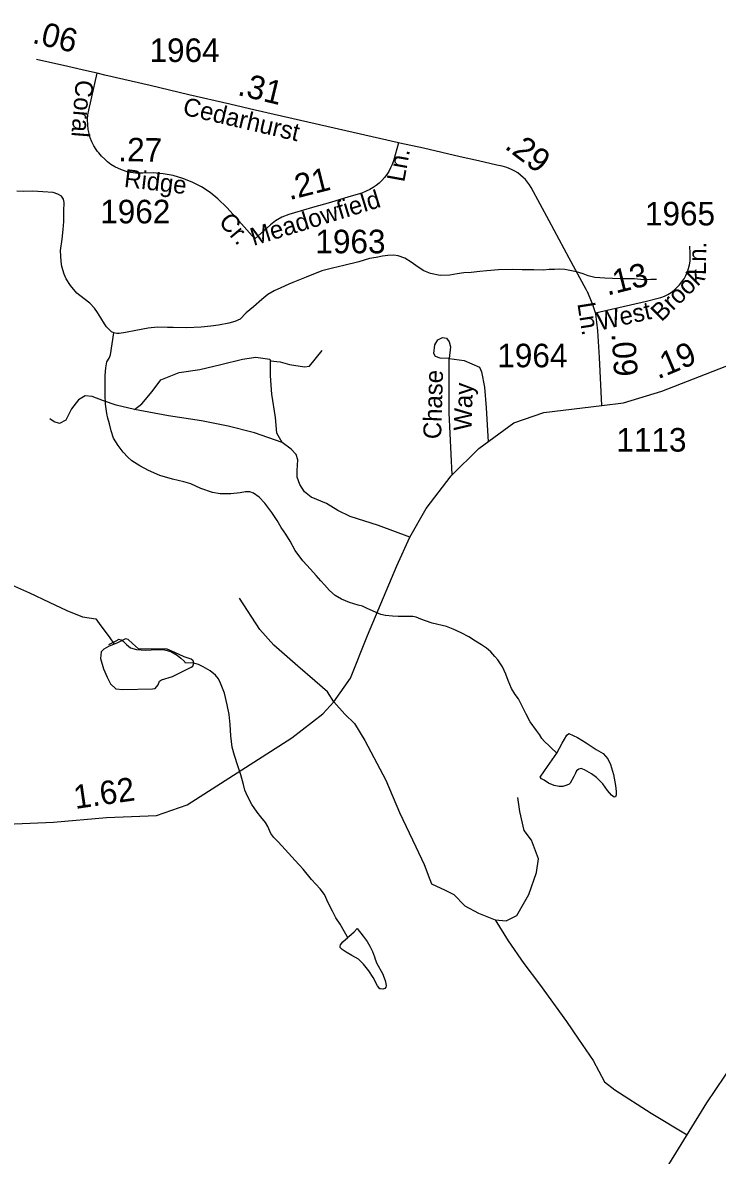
# Model space of a CAD drawing. Extents: x 2126262 to 2293712, y 749403 to 919119.
# Drawn here: x 2168767 to 2172453, y 831672 to 837679 of the extents above; entities that cross this region are included whole.
import ezdxf

# ---------------------------------------------------------------- set-up
doc = ezdxf.new("R2010")
doc.units = 0
for name, color, linetype in [('Exist Hydrographic Misc Water Feature', 7, 'Continuous'), ('Exist Hydrographic Pond Under 1500 Sq Ft', 7, 'Continuous'), ('Exist Road Non-System Type 51', 7, 'Continuous'), ('Exist Road Non-System Type 51 Label', 7, 'Continuous'), ('Exist Road Secondary Mileage Hundredths English Label', 7, 'Continuous'), ('Exist Road Secondary Type 51 Attributed', 7, 'Continuous'), ('Exist Road Secondary Type 51 Label', 7, 'Continuous'), ('Exist Road Secondary Type 51 Number Label', 7, 'Continuous')]:
    doc.layers.add(name, color=color, linetype=linetype)

msp = doc.modelspace()

# ---------------------------------------------------------------- linework, layer by layer
at = {"layer": 'Exist Hydrographic Misc Water Feature'}
for points in [[(2169251.3, 836034.4), (2169239.2, 836040.3), (2169227.3, 836050.2), (2169213, 836066.2), (2169201.1, 836082.1), (2169182.8, 836114), (2169164.8, 836141.9), (2169148.6, 836165.8), (2169124.6, 836191.6), (2169094.3, 836215.5), (2169054.3, 836245.3), (2169022.1, 836285.1), (2168997.9, 836320.9), (2168987.6, 836344.8), (2168975.3, 836386.7), (2168971.2, 836412.7), (2168969, 836470.7), (2168976.6, 836530.7), (2168982.3, 836582.8), (2168986, 836624.8), (2168985.8, 836678.8), (2168987.6, 836724.8), (2168983.3, 836742.7), (2168973.3, 836758.7), (2168953.4, 836770.5), (2168929.4, 836778.4), (2168875.3, 836782.1), (2168821.3, 836785.8), (2168771.3, 836783.5), (2168737.3, 836785.3)], [(2172129, 836316.6), (2172099.1, 836316.4), (2172063, 836316.2), (2172013, 836319.9), (2171937.1, 836321.5), (2171855.1, 836325), (2171803, 836328.7), (2171767.1, 836336.6), (2171740.9, 836346.4), (2171704.8, 836358.1), (2171642.8, 836369.8), (2171612.9, 836371.7), (2171588.9, 836369.5), (2171560.8, 836369.4), (2171530.9, 836367.2), (2171478.8, 836368.9), (2171416.9, 836368.5), (2171364.8, 836370.2), (2171290.8, 836367.8), (2171229, 836363.5), (2171193.2, 836359.3), (2171147, 836355), (2171107, 836352.8), (2171073, 836346.6), (2171033, 836340.4), (2170983, 836338.1), (2170931.1, 836349.8), (2170895, 836363.6), (2170864.9, 836383.4), (2170828.8, 836409.2), (2170794.5, 836431), (2170758.7, 836442.8), (2170736.5, 836446.7), (2170704.5, 836444.5), (2170676.6, 836440.4), (2170642.8, 836434.2), (2170606.7, 836428), (2170550.7, 836411.7), (2170471, 836391.2), (2170411.1, 836376.8), (2170355.3, 836362.5), (2170271.2, 836330.1), (2170201.5, 836301.7), (2170179.6, 836291.6), (2170137.8, 836273.3), (2170101.9, 836257.1), (2170068, 836236.9), (2170036.1, 836210.8), (2169992.4, 836172.6), (2169952.6, 836140.3), (2169920.8, 836106.1), (2169892.7, 836094), (2169860.7, 836085.8), (2169807, 836075.5), (2169765, 836069.3), (2169715.1, 836065), (2169639.1, 836060.6), (2169565.1, 836062.2), (2169535.1, 836062), (2169483, 836063.7), (2169433, 836059.5), (2169367.4, 836047.1), (2169313.2, 836036.8), (2169279.4, 836030.6), (2169267.3, 836030.5), (2169251.3, 836034.4)], [(2171601.2, 833804.3), (2171595.3, 833810.3), (2171575, 833830.1), (2171561, 833844.1), (2171534.8, 833867.9), (2171520.8, 833883.8), (2171508.7, 833903.8), (2171492.5, 833925.7), (2171460.3, 833971.4), (2171438, 834011.3), (2171415.9, 834057.2), (2171397.8, 834093.1), (2171379.6, 834117), (2171361.3, 834148.8), (2171343.1, 834190.7), (2171331.2, 834224.6), (2171312.9, 834262.5), (2171288.5, 834300.4), (2171272.5, 834318.3), (2171250.4, 834342.1), (2171228.2, 834362), (2171202, 834379.9), (2171170, 834399.7), (2171133.9, 834421.5), (2171093.7, 834443.3), (2171051.9, 834463), (2171015.6, 834476.8), (2170939.5, 834494.4), (2170903.6, 834506.2), (2170879.6, 834516), (2170855.2, 834525.9), (2170837.4, 834529.8), (2170799.3, 834529.6), (2170759.3, 834529.3), (2170729.3, 834531.1), (2170691.4, 834535), (2170667.4, 834540.8), (2170611.2, 834564.5), (2170591.3, 834574.4), (2170571, 834584.3), (2170547, 834590.1), (2170501.1, 834603.9), (2170459.1, 834621.6), (2170424.8, 834641.4), (2170394.9, 834667.3), (2170368.6, 834697.1), (2170348.6, 834718.9), (2170324.4, 834746.8), (2170294, 834780.6), (2170253.8, 834824.4), (2170213.6, 834880.1), (2170187.4, 834930), (2170163, 834965.8), (2170138.8, 835001.7), (2170116.8, 835039.6), (2170088.5, 835081.4), (2170052.3, 835131.2), (2170022.1, 835163), (2169991.8, 835184.8), (2169971.9, 835190.7), (2169949.7, 835190.6), (2169922, 835186.5), (2169872, 835180.1), (2169816, 835179.8), (2169774, 835187.6), (2169711.9, 835209.3), (2169659.8, 835233), (2169621.9, 835244.7), (2169561.6, 835258.4), (2169495.5, 835278), (2169435.3, 835303.7), (2169389.3, 835329.4), (2169347.1, 835355.1), (2169325.1, 835375), (2169300.7, 835400.9), (2169274.9, 835436.7), (2169248.7, 835476.6), (2169236.4, 835514.4), (2169228.2, 835552.4), (2169219.7, 835582.4), (2169213.8, 835606.3), (2169207.6, 835656.2), (2169205.4, 835706.3), (2169204.8, 835766.2), (2169204.6, 835808.2), (2169208.3, 835848.2), (2169214.4, 835880.3), (2169226.1, 835900.3), (2169234.1, 835918.3), (2169241.5, 835976.4), (2169251.3, 836034.4)], [(2167775.4, 834718), (2167817.4, 834710.4), (2167885.6, 834705), (2167939.5, 834679.8), (2168022.2, 834658.3), (2168128.2, 834654.7), (2168205.4, 834643.9), (2168291.7, 834663.7), (2168410.2, 834669.1), (2168500.1, 834685.2), (2168616.8, 834703.2), (2168708.5, 834697.8), (2168803.7, 834654.7), (2168907.9, 834606.1), (2169001.3, 834561.2), (2169085.8, 834528.8), (2169155.8, 834518.1), (2169182.8, 834480.3), (2169225.9, 834422.8), (2169252.6, 834382.6)], [(2169224.7, 834380.7), (2169238.6, 834388.8), (2169270.6, 834405), (2169276.5, 834409), (2169290.5, 834407.1), (2169298.5, 834401.1), (2169318.6, 834381.2), (2169338.9, 834363.4), (2169370.9, 834355.5), (2169420.9, 834351.8), (2169476.9, 834354.1), (2169520.8, 834352.4), (2169552.7, 834344.6), (2169586.8, 834324.7), (2169607.1, 834308.9), (2169623.1, 834295), (2169627, 834289), (2169629, 834285)], [(2170493.1, 832828.3), (2170489, 832832.3), (2170474.9, 832858.2), (2170450.9, 832898), (2170428.5, 832931.9), (2170410.3, 832967.8), (2170388.1, 833011.6), (2170367.8, 833055.5), (2170345.5, 833085.3), (2170299.3, 833135.1), (2170255.1, 833190.8), (2170212.8, 833236.6), (2170160.5, 833294.3), (2170122.4, 833334.1), (2170100.2, 833357.9), (2170084, 833379.8), (2170067.8, 833415.7), (2170055.7, 833437.7), (2170031.5, 833467.5), (2170011.7, 833491.4), (2169983.4, 833533.2), (2169961, 833577.1), (2169946.9, 833609), (2169938.7, 833638.9), (2169924.3, 833690.9), (2169908.1, 833738.7), (2169891.9, 833792.6), (2169879.6, 833836.6), (2169871.4, 833896.5), (2169868.7, 833956.5), (2169862.6, 834010.4), (2169852.3, 834062.3), (2169838, 834124.2), (2169817.5, 834176.1), (2169805.6, 834200.1), (2169791.2, 834218), (2169761.3, 834241.7), (2169725.4, 834263.6), (2169701, 834275.4), (2169675.2, 834283.3), (2169629, 834285)], [(2171601.2, 833804.3), (2171629.1, 833858.4), (2171654.7, 833900.6), (2171664.6, 833908.6), (2171710.7, 833888.9), (2171756.9, 833859.1), (2171809.1, 833825.4), (2171847.3, 833803.7), (2171871.3, 833775.8), (2171885.6, 833745.9), (2171901.8, 833692), (2171912.1, 833634.1), (2171916.4, 833602.1), (2171916.4, 833584.1), (2171912.5, 833574.1), (2171904.5, 833572.1), (2171890.3, 833581.9), (2171870.2, 833607.9), (2171846, 833641.7), (2171811.8, 833675.5), (2171785.8, 833695.4), (2171747.8, 833717.1), (2171729.6, 833723), (2171717.9, 833721), (2171705.8, 833710.9), (2171699.8, 833698.9), (2171691.9, 833680.8), (2171672.2, 833646.7), (2171666, 833640.7), (2171654.3, 833634.6), (2171632.4, 833628.5), (2171614.3, 833628.4), (2171586.2, 833634.3), (2171556.1, 833646.1), (2171534.2, 833662), (2171520, 833669.9), (2171512, 833677.8), (2171551.6, 833734), (2171601.2, 833804.3)], [(2170493.1, 832828.3), (2170497, 832832.3), (2170526.7, 832858.5), (2170542.7, 832874.6), (2170573.1, 832834.7), (2170595, 832806.9), (2170609.4, 832780.9), (2170623.5, 832753.1), (2170633.6, 832725.1), (2170637.5, 832713.1), (2170645.9, 832689.2), (2170676, 832637.4), (2170690.4, 832599.5), (2170694.3, 832583.5), (2170696.5, 832571.5), (2170694.5, 832563.5), (2170688.5, 832557.5), (2170678.5, 832553.4), (2170666.6, 832555.4), (2170662.5, 832555.3), (2170650.6, 832571.2), (2170626.4, 832615.1), (2170604, 832651), (2170575.8, 832686.8), (2170549.9, 832712.6), (2170513.6, 832732.5), (2170483.5, 832750.2), (2170461.5, 832764.1), (2170451.3, 832774.1), (2170451.3, 832782.1), (2170453.3, 832788.1), (2170465.2, 832804.1), (2170493.1, 832828.3)]]:
    msp.add_lwpolyline(points, dxfattribs=at)
at = {"layer": 'Exist Hydrographic Pond Under 1500 Sq Ft'}
msp.add_lwpolyline([(2169675.2, 834283.3), (2169671.3, 834294.5), (2169661.9, 834303.2), (2169624.9, 834316.4), (2169574.6, 834338.2), (2169534.3, 834356.7), (2169382.1, 834357.8), (2169349.8, 834386.9), (2169328, 834408.7), (2169313, 834412), (2169271, 834390.2), (2169222.4, 834370.1), (2169198.9, 834356.7), (2169183.8, 834343.2), (2169180.5, 834308), (2169197.2, 834252.6), (2169215, 834208.9), (2169234.1, 834172.1), (2169261, 834146.9), (2169299.5, 834143.6), (2169457.1, 834145.5), (2169470.8, 834148.8), (2169486.8, 834167.8), (2169494.1, 834187.2), (2169503.2, 834193.6), (2169562.8, 834212.4), (2169640, 834251), (2169660.8, 834260.4), (2169670.2, 834267.1), (2169675.2, 834283.3)], dxfattribs=at)
at = {"layer": 'Exist Road Non-System Type 51'}
for points in [[(2171045.6, 835280.6), (2171030.5, 835610.4), (2171030.5, 835814.5), (2171030.5, 835898), (2170982.2, 835900.1), (2170958.1, 835908.9), (2170949.3, 835924.3), (2170953.7, 835970.4), (2170969, 835996.7), (2170995.4, 836009.9), (2171015.1, 836005.5), (2171030.5, 835985.8), (2171037.1, 835959.4), (2171030.5, 835898), (2171109.5, 835887), (2171190.6, 835851.9), (2171201.6, 835827.7), (2171217, 835746.5), (2171225.7, 835636.7), (2171237.3, 835456.9)], [(2169361.4, 835627.7), (2169400.5, 835658.5), (2169454.9, 835724.1), (2169499.6, 835785.5), (2169597.2, 835823.2), (2169707.4, 835840), (2169818.4, 835866), (2169934.2, 835895.3), (2170004, 835905.1), (2170079.3, 835893.9), (2170082.9, 835885.5)], [(2170082.9, 835885.5), (2170133.1, 835881.3), (2170183.3, 835866), (2170262.9, 835854.8), (2170289.4, 835857.6), (2170356.3, 835940)], [(2170144.3, 835451.9), (2170116.4, 835502.1), (2170108, 835585.9), (2170089.9, 835708.8), (2170081.5, 835805.9), (2170082.9, 835885.5)], [(2169361.4, 835627.7), (2169263.9, 835650.3), (2169196.9, 835674), (2169136.9, 835696.4), (2169099.3, 835700.5), (2169063, 835679.6), (2169026.7, 835630.7), (2168997.4, 835570.7), (2168962.5, 835553.9), (2168934.6, 835562.3), (2168910.9, 835577.7)], [(2170144.3, 835451.9), (2169997.1, 835503.6), (2169857.6, 835539.9), (2169716.7, 835567.9), (2169541.4, 835594.2), (2169361.4, 835627.7)], [(2170822, 834950.8), (2170654.9, 835012), (2170504.2, 835059.5), (2170439.4, 835092.3), (2170379.4, 835128.6), (2170297.1, 835163.5), (2170262.2, 835191.5), (2170237.1, 835230.6), (2170224.5, 835269.7), (2170223.1, 835304.6), (2170227.3, 835360.4), (2170217.6, 835389.7), (2170191, 835417.7), (2170144.3, 835451.9)], [(2170418.1, 834077.4), (2170383.7, 834130), (2170316.7, 834188.7), (2170227.4, 834266.9), (2170099.8, 834377.9), (2170025.8, 834461.6), (2169918.4, 834626.4)], [(2170418.1, 834077.4), (2170477.1, 834012.7), (2170527.4, 833962.5), (2170581.8, 833873.1), (2170694.6, 833661.7), (2170767.1, 833491.3), (2170852.9, 833309.1), (2170897.6, 833215.5), (2170926.9, 833134.6), (2170936.6, 833112.2), (2171009.2, 833078.7), (2171055.2, 833055), (2171112.4, 832996.3), (2171186.1, 832956.4), (2171274, 832921.5)], [(2171274, 832921.5), (2171331.9, 832915.2), (2171389.1, 832944.5), (2171451.9, 833056.2), (2171492.4, 833172.1), (2171503.5, 833244.7), (2171467.2, 833344.4), (2171428.1, 833394.6), (2171404.4, 833496.6), (2171394.6, 833570.6)], [(2171274, 832921.5), (2171342.3, 832810.3), (2171426, 832690.2), (2171509.7, 832579.9), (2171651.8, 832381.3), (2171716, 832287.8), (2171794.1, 832176.1), (2171853.8, 832062.2), (2171908.2, 832018.9), (2172100.8, 831896), (2172292.4, 831781.7)]]:
    msp.add_lwpolyline(points, dxfattribs=at)
at = {"layer": 'Exist Road Secondary Type 51 Attributed'}
msp.add_line((2170768.7, 837041.1), (2170761.9, 837042.5), dxfattribs=at)
for points in [[(2169163.6, 837410.8), (2169105.7, 837424.1), (2169007.7, 837446.9), (2168840.2, 837483.9)], [(2169999, 836533.4), (2169899.9, 836644.1), (2169850.1, 836699.8), (2169803.5, 836745.9), (2169761.3, 836779.4), (2169716.6, 836808.5), (2169667.2, 836833.9), (2169617.5, 836853.5), (2169566.1, 836868.3), (2169513.2, 836877.9), (2169460.1, 836882.4), (2169404.7, 836881.6), (2169365.9, 836881.7), (2169328, 836887.3), (2169291.3, 836898.1), (2169256, 836914), (2169235.3, 836927), (2169216.7, 836941.4), (2169203.5, 836954.9), (2169186.5, 836970.9), (2169170.9, 836988.2), (2169164.8, 836996.4), (2169157, 837006.8), (2169144.9, 837025.7), (2169134.9, 837046.6), (2169126.2, 837068.4), (2169119.7, 837090.7), (2169115.2, 837113.5), (2169112.5, 837137.6), (2169112.1, 837166.4), (2169113.7, 837190.2), (2169117.8, 837214.4), (2169163.6, 837410.8)], [(2170761.9, 837042.5), (2170000, 837215.8), (2169866.1, 837246.9), (2169649.7, 837297.1), (2169444.3, 837345.5), (2169203.7, 837401.4), (2169163.6, 837410.8)], [(2170761.9, 837042.5), (2170734.3, 836946.5), (2170727.7, 836927.3), (2170719.5, 836908.7), (2170710.3, 836890.8), (2170699.2, 836873.7), (2170687.3, 836857.6), (2170673.6, 836842.5), (2170659, 836828.6), (2170643.2, 836815.9), (2170626.8, 836804.4), (2170609, 836794.4), (2170590.5, 836785.9), (2170567.3, 836774.7), (2170498.2, 836754.8), (2170401, 836726.4), (2170305.1, 836698.4), (2170208.9, 836670.5), (2170179.2, 836661.9), (2170142.5, 836648), (2170109.1, 836628.8), (2170082.6, 836608), (2169999, 836533.4)], [(2171806.1, 836140.1), (2171791.3, 836183.3), (2171778.6, 836217.7), (2171763.2, 836251), (2171762, 836253.1), (2171756.9, 836263.6), (2171667, 836429.5), (2171559.8, 836628.4), (2171464.2, 836805), (2171455.4, 836819.7), (2171445.2, 836833.5), (2171434.3, 836846.7), (2171422.4, 836858.8), (2171408.7, 836871), (2171393.5, 836882.3), (2171377.7, 836892.1), (2171361.3, 836900.8), (2171336.7, 836910.4), (2171310.7, 836917.5), (2171283.2, 836923.8), (2171185.8, 836946.1), (2171088.2, 836968.4), (2170990.8, 836990.8), (2170893.2, 837013.1), (2170768.7, 837041.1)], [(2171806.1, 836140.1), (2172076.7, 836203.1), (2172131.5, 836215.9), (2172153.4, 836222.2), (2172172.3, 836229.5), (2172190.3, 836238.4), (2172207.4, 836248.9), (2172223.6, 836260.7), (2172238.5, 836274.1), (2172252.3, 836288.6), (2172265, 836304.3), (2172276, 836320.9), (2172285.5, 836338.6), (2172293.7, 836357), (2172300, 836375.9), (2172304.8, 836395.5), (2172307.8, 836415.3), (2172309.1, 836435.3), (2172308.4, 836455.4), (2172305.8, 836494.7)], [(2171839.9, 835649.7), (2171826.8, 835903.9), (2171818.6, 836044.5), (2171813.7, 836090.7), (2171807.9, 836133.8), (2171806.1, 836140.1)], [(2171839.9, 835649.7), (2171955.5, 835663.6), (2172157.8, 835725.1), (2172798.9, 835974.3)], [(2168473.7, 833419.2), (2168930.6, 833439.5), (2169212.4, 833463.2), (2169477.5, 833474.4), (2169640.7, 833531.6), (2170196, 833886.3), (2170359.5, 834014.6), (2170418.1, 834077.4), (2170506.7, 834203.8), (2170596, 834428.6), (2170751.6, 834799.3), (2170822, 834950.8), (2170907.1, 835103), (2171040.3, 835275.5), (2171188.2, 835420.7), (2171373.1, 835556.8), (2171532.1, 835612.7), (2171839.9, 835649.7)], [(2171749.1, 830480), (2171811, 830639), (2171875.2, 830826.1), (2171981, 831149.1), (2172039.5, 831311.1), (2172100.9, 831455.6), (2172167.8, 831578.4), (2172397, 831950.6), (2172539.3, 832162.9), (2172728.5, 832460.5), (2172798.3, 832580.6), (2172851.3, 832703.5), (2172887.6, 832832), (2172929.2, 833040.4), (2172987.8, 833347.6), (2173039.6, 833641.3), (2173058.8, 833812.3), (2173041.3, 834132.8), (2173012.7, 834591.4), (2172991.1, 834826.7), (2172954.8, 835115.8), (2172867.6, 835514.4)]]:
    msp.add_lwpolyline(points, dxfattribs=at)

# ---------------------------------------------------------------- texts
at = {"layer": 'Exist Road Non-System Type 51 Label'}
for s, p in [('Chase', (2170987, 835469.4)), ('Way', (2171148.5, 835514.1))]:
    msp.add_text(s, height=95, rotation=88.33072, dxfattribs=at).set_placement(p)
at = {"layer": 'Exist Road Secondary Mileage Hundredths English Label'}
for s, rotation, p in [('.06', 346.4745, (2168813.8, 837572.9)), ('.31', 346.44445, (2169902.9, 837296.5)), ('.27', 359.16055, (2169274.3, 836944.8)), ('.29', 322.74533, (2171319.2, 837015.8)), ('.21', 14.09881, (2170182.8, 836737.8)), ('.13', 14.09881, (2171869.2, 836231.4)), ('.09', 273.86873, (2171890.9, 836030.6)), ('.19', 22.84915, (2172137.5, 835786.8)), ('1.62', 8.24136, (2169047, 833509))]:
    msp.add_text(s, height=125, rotation=rotation, dxfattribs=at).set_placement(p)
at = {"layer": 'Exist Road Secondary Type 51 Label'}
for s, rotation, p in [('Coral', 265.49375, (2169049.6, 837378)), ('Cedarhurst', 346.87764, (2169611.7, 837192.5)), ('Ln.', 79.82698, (2170791.5, 836830.4)), ('Ridge', 353.17526, (2169302.3, 836808.8)), ('Meadowfield', 17.01786, (2169991.7, 836494.7)), ('Cr.', 310.03002, (2169802.8, 836622)), ('Ln.', 89.04825, (2172391.7, 836340.1)), ('Brook', 44.60265, (2172156.1, 836089.2)), ('Ln.', 278.83175, (2171709.8, 836189.8)), ('West', 12.71872, (2171826.4, 836045.5))]:
    msp.add_text(s, height=95, rotation=rotation, dxfattribs=at).set_placement(p)
at = {"layer": 'Exist Road Secondary Type 51 Number Label'}
for s, p in [('1964', (2169440.5, 837470.7)), ('1962', (2169179, 836615)), ('1965', (2172068.7, 836604.1)), ('1963', (2170320.4, 836456.2)), ('1964', (2171285.5, 835851.6)), ('1113', (2171917, 835404.5))]:
    msp.add_text(s, height=125, dxfattribs=at).set_placement(p)

doc.saveas('drawing.dxf')
